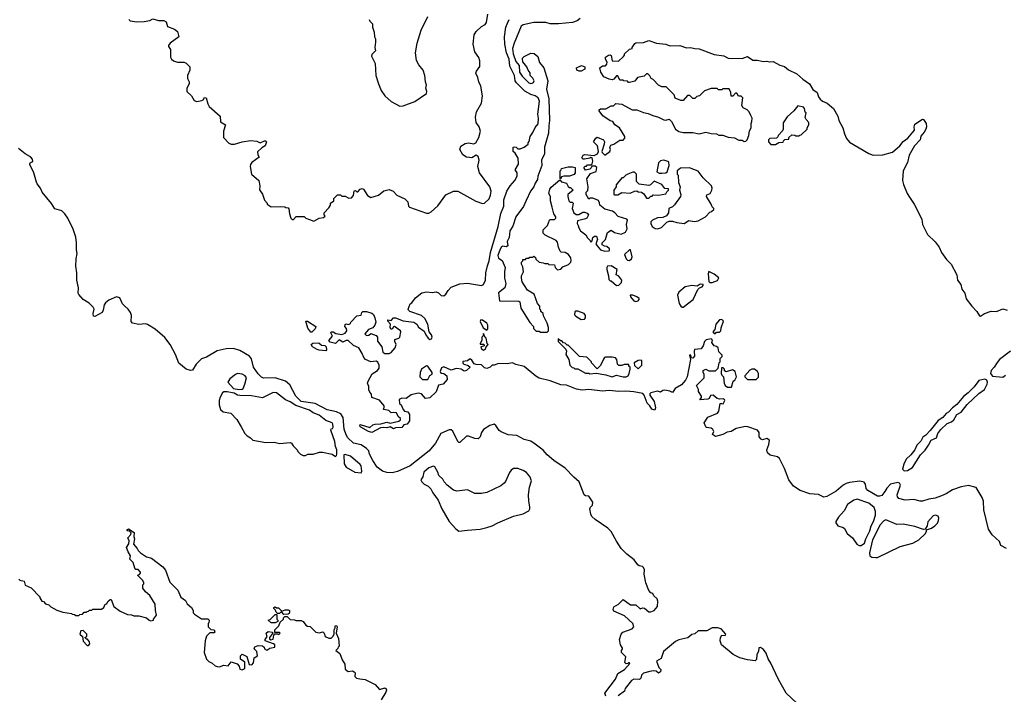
# Model space of a CAD drawing. Extents: x 2086813 to 2278017, y 548126 to 753336.
# Tile 398 of 461: x 2226553 to 2235727, y 675435 to 681724. Entities that reach past the tile are written whole.
import ezdxf

# ---------------------------------------------------------------- set-up
doc = ezdxf.new("R2010")
doc.units = 0

msp = doc.modelspace()

# ---------------------------------------------------------------- linework, layer by layer
at = {"layer": '0CON10XD'}
for points in [[(2227570, 681725), (2227582.5, 681715), (2227645.9, 681704.1), (2227711.7, 681708.3), (2227765, 681716.7), (2227795, 681732.5), (2227846.4, 681716.4), (2227896.1, 681716.1), (2227917.5, 681705), (2227930.7, 681660.7), (2227995, 681636.7), (2228022.5, 681615), (2228037.5, 681565), (2227955, 681506.7), (2227940, 681485), (2227940, 681475), (2227958, 681445), (2227958, 681375), (2227968.8, 681355), (2227985, 681341.2), (2228025, 681327.5), (2228087, 681327), (2228105, 681320), (2228140, 681285), (2228140, 681255), (2228116.7, 681205), (2228116.7, 681175), (2228132.5, 681145), (2228132.5, 681125), (2228112, 681085), (2228112, 681055), (2228153.8, 681015), (2228180.5, 680970.5), (2228205, 680961.2), (2228249.3, 680970.7), (2228263, 680977), (2228275, 680997.5), (2228290, 680995), (2228305, 680940), (2228320, 680915), (2228422.5, 680825), (2228425, 680772.5), (2228470, 680745), (2228453.3, 680685), (2228453.3, 680625), (2228501.7, 680571.7), (2228525, 680563.3), (2228556.1, 680563.9), (2228625, 680586.7), (2228705, 680597.5), (2228763, 680593), (2228795, 680577.5), (2228835, 680594), (2228845, 680593.8), (2228853.8, 680585), (2228842.1, 680547.9), (2228810, 680530), (2228768.3, 680491.7), (2228773.3, 680465), (2228786.1, 680443.9), (2228715, 680393.8), (2228704, 680375), (2228702, 680355), (2228712.5, 680285), (2228780, 680225), (2228790, 680175), (2228788.3, 680138.3), (2228817, 680097), (2228833, 680043), (2228860, 680015), (2228860, 680005), (2228895, 679980), (2228985, 679982.5), (2229025, 679980), (2229033, 679973), (2229055, 679970), (2229061.7, 679961.7), (2229066.7, 679915), (2229080, 679875), (2229093, 679863), (2229105, 679862.5), (2229130.7, 679889.3), (2229205, 679890), (2229220, 679875), (2229255, 679860), (2229295, 679847.5), (2229345, 679872.5), (2229385, 679880), (2229398.3, 679891.7), (2229390, 679905), (2229390, 679925), (2229435, 679970), (2229450, 679995), (2229450, 680015), (2229480, 680035), (2229481.7, 680058.3), (2229515, 680090), (2229541.7, 680091.7), (2229555, 680080), (2229585, 680080), (2229620.7, 680060.7), (2229645, 680063.8), (2229663.9, 680086.1), (2229670.7, 680129.3), (2229681.7, 680131.7), (2229695, 680120), (2229705, 680120), (2229726.7, 680145), (2229745, 680152), (2229756.2, 680145), (2229795, 680086.7), (2229825, 680067.5), (2229895, 680087.5), (2229945, 680127.5), (2229995, 680142.5), (2230032.5, 680125), (2230067.7, 680087.7), (2230143.3, 680055), (2230169.2, 680025), (2230176.7, 679985), (2230185, 679976.7), (2230345, 679920), (2230365, 679921.9), (2230387.2, 679932.8), (2230450.6, 679989.4), (2230525, 680091.2), (2230595, 680126.2), (2230635, 680126.2), (2230802.3, 680032.3), (2230865, 680010), (2230885, 680012.5), (2230927.5, 680055), (2230941.2, 680088.8), (2230945.4, 680124.6), (2230933.1, 680165), (2230836.5, 680295), (2230822.7, 680355), (2230834.4, 680415), (2230825, 680450), (2230805, 680460), (2230765, 680436.8), (2230715, 680441.4), (2230681.8, 680465), (2230654.7, 680515), (2230662.3, 680545), (2230705, 680570), (2230735, 680574.7), (2230785, 680565.5), (2230802.9, 680575), (2230831.8, 680625), (2230845.5, 680685), (2230835.7, 680725), (2230806.9, 680766.9), (2230800.7, 680815), (2230810.4, 680865), (2230856.2, 680945), (2230866.8, 681015), (2230850.9, 681105), (2230830.4, 681145), (2230822.9, 681185), (2230804.3, 681224.3), (2230810, 681245), (2230842.2, 681287.8), (2230842.1, 681342.1), (2230831.3, 681371.3), (2230795, 681423.8), (2230779.8, 681495), (2230786.6, 681583.4), (2230805, 681614.2), (2230855, 681659.2), (2230891.2, 681678.8), (2230901.4, 681698.6), (2230914.7, 681774.7)], [(2230031.7, 678061.7), (2230015, 678060), (2229991.7, 678081.7), (2229945, 678090), (2229940, 678095), (2229950, 678105), (2229950, 678125), (2229905, 678178), (2229833.6, 678203.6), (2229831.7, 678231.7), (2229815, 678252.5), (2229806.7, 678275), (2229806.2, 678305), (2229793.8, 678335), (2229798.8, 678355), (2229838.3, 678421.7), (2229885.8, 678454.2), (2229904, 678475), (2229904.2, 678505), (2229891.2, 678531.2), (2229875, 678540), (2229825, 678536), (2229775, 678557.5), (2229760, 678575), (2229745, 678612.5), (2229712, 678665), (2229665, 678685.7), (2229615, 678732), (2229595, 678732), (2229565, 678716.7), (2229530.7, 678739.3), (2229495, 678706.7), (2229445, 678716.7), (2229433.8, 678735), (2229467, 678773), (2229451.2, 678805), (2229456.4, 678813.6), (2229475, 678813.3), (2229497.7, 678797.7), (2229555, 678789.2), (2229585, 678803.3), (2229600, 678825), (2229597.5, 678845), (2229582.5, 678865), (2229587, 678883), (2229595, 678887.5), (2229616.4, 678883.6), (2229635, 678892.5), (2229640, 678905), (2229695, 678962.5), (2229735, 678970), (2229740, 678995), (2229750, 679005), (2229785, 679003.3), (2229835, 678988.8), (2229850, 678975), (2229863.9, 678943.9), (2229872.5, 678905), (2229863.3, 678875), (2229845, 678852.5), (2229802.5, 678835), (2229770, 678795), (2229785, 678780), (2229805, 678782.5), (2229825, 678797.5), (2229875, 678781.2), (2229886.2, 678765), (2229886.4, 678726.4), (2229928.8, 678675), (2229937.5, 678625), (2229955, 678613.3), (2229995, 678613.3), (2230015, 678622.5), (2230053.3, 678665), (2230060, 678695), (2230047.5, 678725), (2230048.3, 678741.7), (2230085.7, 678754.3), (2230094.2, 678765.8), (2230103.8, 678815), (2230102.5, 678825), (2230045, 678862.5), (2230035, 678860), (2230025, 678840), (2230010.7, 678840.7), (2230004, 678855), (2230007, 678887), (2229983.8, 678915), (2229985, 678926.7), (2230015, 678920), (2230036.4, 678943.6), (2230054, 678946), (2230127.8, 678917.8), (2230226.7, 678905), (2230253.3, 678885), (2230268.3, 678858.3), (2230321.7, 678821.7), (2230336, 678785), (2230358, 678755), (2230375, 678744), (2230391.2, 678748.8), (2230396, 678765), (2230391.2, 678785), (2230370, 678815), (2230355.8, 678885.8), (2230327.3, 678937.3), (2230296.7, 678965), (2230190, 679005), (2230176.7, 679015), (2230173, 679027), (2230192.5, 679075), (2230207.5, 679085), (2230240.3, 679129.7), (2230301.2, 679178.8), (2230345, 679186), (2230395, 679180.8), (2230435, 679187.8), (2230457.1, 679177.1), (2230481.7, 679151.7), (2230505, 679151.2), (2230525, 679166), (2230545, 679200.8), (2230575, 679232), (2230655, 679262.2), (2230725, 679268.5), (2230855, 679245.8), (2230876.2, 679255), (2230893.1, 679295), (2230897.5, 679365), (2230910.9, 679429.1), (2230927.9, 679475), (2230940, 679555), (2231012.4, 679795), (2231035, 679917.5), (2231064, 679985), (2231064.2, 680044.2), (2231093.3, 680125), (2231122.5, 680175), (2231166.1, 680223.9), (2231187.5, 680265), (2231187, 680297), (2231170, 680325), (2231201.7, 680378.3), (2231197, 680433), (2231169.3, 680479.3), (2231150, 680495), (2231150, 680535), (2231165, 680540), (2231180, 680535), (2231195, 680520), (2231215, 680520), (2231253.6, 680536.4), (2231290, 680565), (2231290, 680575), (2231301.7, 680588.3), (2231310, 680635), (2231335, 680672.5), (2231355, 680720), (2231385, 680752.5), (2231386.9, 680805), (2231380, 680845), (2231396.5, 680965), (2231385, 680995.6), (2231355.3, 681015.3), (2231315, 681026.7), (2231259.4, 681059.4), (2231181.1, 681135), (2231169.5, 681155), (2231163.1, 681205), (2231121.3, 681291.3), (2231113, 681355), (2231089.2, 681415), (2231073.4, 681496.6), (2231071.6, 681565), (2231084.3, 681655), (2231098.6, 681691.4), (2231113.6, 681725)], [(2229810, 681725), (2229815, 681710), (2229840, 681685), (2229840, 681655), (2229857, 681607), (2229860, 681565), (2229867.5, 681545), (2229870, 681515), (2229862.5, 681465), (2229867.5, 681435), (2229835, 681400), (2229830, 681385), (2229866.1, 681316.1), (2229871.2, 681205), (2229895.7, 681125.7), (2229920, 681065), (2229955, 681013.8), (2230015, 680961.2), (2230095, 680918.8), (2230125, 680922.5), (2230235, 680962.5), (2230342.5, 681035), (2230347.5, 681055), (2230337.5, 681085), (2230342.5, 681115), (2230333.3, 681145), (2230328.8, 681205), (2230313.3, 681255), (2230272.1, 681302.1), (2230250, 681345), (2230241.9, 681415), (2230257.5, 681505), (2230292.7, 681625), (2230355, 681753.8)], [(2231775, 681735.4), (2231746.5, 681715), (2231705, 681696.6), (2231574.8, 681684.8), (2231495, 681684.4), (2231455, 681699.3), (2231345, 681698.8), (2231245, 681677.7), (2231225, 681664.2), (2231159.1, 681505), (2231146.2, 681455), (2231151.1, 681405), (2231177.1, 681335), (2231205.7, 681295.7), (2231210.6, 681235), (2231235, 681198.8), (2231298, 681135), (2231315, 681128.1), (2231329.1, 681130.9), (2231340.5, 681139.5), (2231346.7, 681155), (2231335, 681180), (2231310, 681205), (2231308.3, 681228.3), (2231290, 681255), (2231280, 681285), (2231242.3, 681332.3), (2231237.5, 681355), (2231239.2, 681365), (2231255, 681381.9), (2231315, 681410.6), (2231347.7, 681407.7), (2231381.7, 681381.7), (2231396.2, 681325), (2231436, 681275), (2231475.8, 681155), (2231460.8, 681075), (2231483.8, 680985), (2231490.8, 680785), (2231482.1, 680735), (2231481.5, 680665), (2231443.8, 680535), (2231442.5, 680475), (2231415.6, 680415.6), (2231416.9, 680365), (2231380.8, 680265), (2231377.1, 680235), (2231355, 680200), (2231343.5, 680165), (2231312.7, 680125), (2231272.9, 680037.1), (2231248.3, 679981.7), (2231175.6, 679885), (2231149.1, 679800.9), (2231121.2, 679755), (2231114, 679695), (2231094.4, 679655), (2231102, 679615), (2231085, 679605.7), (2231055, 679613.1), (2231042.6, 679607.4), (2231028.8, 679585), (2231009.7, 679525), (2231015, 679502), (2231048.3, 679478.3), (2231076.7, 679415), (2231070, 679375), (2231071.2, 679315), (2231084, 679265), (2231073.3, 679225), (2231015, 679176.7), (2231023.8, 679103.8), (2231205, 679100), (2231212.5, 679092.5), (2231222.5, 679035), (2231305, 678900), (2231340, 678865), (2231340, 678845), (2231351.7, 678831.7), (2231365, 678820), (2231395, 678820), (2231405, 678810), (2231468.3, 678811.7), (2231480, 678825), (2231480, 678855), (2231467.5, 678895), (2231433, 678963), (2231430, 678985), (2231410, 679005), (2231410, 679015), (2231400, 679025), (2231400, 679055), (2231378.3, 679078.3), (2231346.2, 679166.2), (2231283.6, 679203.6), (2231256.7, 679245)], [(2231256.7, 679245), (2231235, 679280), (2231227.5, 679315), (2231227.5, 679335), (2231246.7, 679375), (2231241.7, 679421.7), (2231230, 679445), (2231230, 679465), (2231240, 679475), (2231241.7, 679488.3), (2231265, 679490), (2231275, 679500), (2231295, 679500), (2231305, 679510), (2231335, 679510), (2231345, 679520), (2231358.3, 679508.3), (2231361.7, 679491.7), (2231393, 679463), (2231431.7, 679458.3), (2231445, 679450), (2231475, 679450), (2231485, 679442.5), (2231535, 679440), (2231543, 679413), (2231565, 679392.5), (2231595, 679400), (2231615, 679420), (2231668.3, 679441.7), (2231687, 679463), (2231691.7, 679478.3), (2231687.5, 679505), (2231667.5, 679535), (2231635, 679553.3), (2231598.3, 679558.3), (2231590, 679565), (2231573.3, 679605), (2231565, 679650), (2231552.5, 679665), (2231450, 679715), (2231430, 679735), (2231430, 679765), (2231470, 679805), (2231490, 679855), (2231495, 679860), (2231535, 679860), (2231548.8, 679875), (2231550, 679885), (2231531.2, 679915), (2231513.3, 679975), (2231500, 680035), (2231500, 680075), (2231483.3, 680105), (2231493.3, 680145), (2231505, 680162.5), (2231585, 680230), (2231603, 680213), (2231649.3, 680199.3), (2231665, 680170), (2231675, 680160), (2231685, 680160), (2231710, 680135), (2231660, 680095), (2231660, 680075), (2231670, 680035), (2231683, 680023), (2231701.7, 680021.7), (2231710, 680015), (2231700, 679965), (2231717.5, 679925), (2231738.3, 679908.3), (2231763, 679907), (2231800.5, 679929.5), (2231815, 679931.2), (2231840.7, 679920.7), (2231852.5, 679905), (2231836.7, 679875), (2231825, 679866.7), (2231751.7, 679848.3), (2231747.5, 679825), (2231756.1, 679806.1), (2231762.3, 679782.3), (2231780, 679755), (2231829.3, 679719.3), (2231845, 679690), (2231870, 679665), (2231875, 679650), (2231887, 679663), (2231895, 679692.5), (2231910, 679705), (2231927.5, 679705), (2231937.5, 679675), (2231922.5, 679635), (2231932.5, 679615), (2231965, 679580), (2232005, 679567.5), (2232045, 679570), (2232050, 679575), (2232048.3, 679588.3), (2232025, 679610), (2232003, 679613), (2231980, 679625), (2231980, 679645), (2232010, 679675), (2232030.7, 679739.3), (2232065, 679762.5), (2232095, 679740), (2232156.1, 679723.9), (2232197.7, 679742.3), (2232212.5, 679775), (2232207.5, 679815), (2232217.5, 679855), (2232210, 679865), (2232129.3, 679889.3), (2232100, 679925), (2232077.7, 679937.7), (2232005, 679957.5), (2231960, 679995), (2231957, 680017), (2231945, 680040), (2231895, 680060), (2231865, 680060), (2231855, 680050), (2231830, 680095), (2231830, 680115), (2231847, 680133), (2231850, 680165), (2231838.3, 680241.7), (2231870.7, 680289.3), (2231925, 680310), (2231930, 680345), (2231915, 680360), (2231885, 680360), (2231878.3, 680341.7), (2231865, 680330), (2231825, 680320), (2231810, 680345), (2231821.7, 680358.3), (2231835, 680360), (2231845, 680370), (2231875, 680370), (2231888.3, 680381.7), (2231892.5, 680405), (2231887.5, 680437.5), (2231875, 680440), (2231867, 680433), (2231815, 680422.5), (2231803, 680423), (2231792.5, 680435), (2231805, 680460), (2231815, 680466.7), (2231905, 680457.5), (2231936.4, 680473.6), (2231947.5, 680495), (2231936.7, 680546.7), (2231900, 680585), (2231921.7, 680618.3), (2231935, 680630), (2231993, 680603), (2232002.5, 680585), (2232000, 680565), (2231977.5, 680495), (2231980, 680485), (2232005, 680460), (2232052.5, 680495), (2232057.5, 680515), (2232052.5, 680535), (2232060, 680555), (2232090, 680565), (2232145, 680602.5), (2232175, 680602.5), (2232191.7, 680618.3), (2232192.5, 680635), (2232143.3, 680715), (2232100, 680745), (2232080, 680775), (2232055, 680782.5), (2231987, 680827), (2231953, 680873), (2231952.5, 680885), (2231965, 680892.5), (2232015, 680892.5), (2232065, 680920), (2232085, 680920), (2232108.3, 680941.7), (2232165, 680937.5), (2232260, 680885), (2232305, 680882.5), (2232365, 680858.8), (2232410.5, 680850.5), (2232451.2, 680831.2), (2232505.9, 680815.9), (2232555, 680790), (2232575, 680787.5), (2232605, 680797.5), (2232627.5, 680775), (2232663.9, 680703.9), (2232695, 680681.2), (2232735, 680671.2), (2232825, 680674), (2232885, 680660), (2232945, 680676.7), (2232997, 680663), (2233045, 680660), (2233068.3, 680648.3), (2233105, 680647.5), (2233155, 680627.5), (2233213, 680623), (2233255, 680602.5), (2233285, 680600), (2233305, 680590), (2233318.3, 680591.7), (2233330, 680605), (2233346.4, 680643.6), (2233353, 680687), (2233367.5, 680715), (2233367.5, 680755), (2233376.4, 680773.6), (2233377.5, 680805), (2233365, 680830), (2233350, 680865), (2233330, 680885), (2233293.6, 680903.6), (2233282.5, 680925), (2233290, 680995), (2233275, 681010), (2233251.7, 681011.7), (2233235, 681040), (2233221.7, 681038.3), (2233198.3, 681011.7), (2233181.7, 681011.7), (2233180, 681045), (2233165, 681080), (2233105, 681080), (2233095, 681070), (2233065, 681070), (2233051.7, 681081.7), (2232995, 681082.5), (2232935, 681060), (2232886.4, 681013.6), (2232861.7, 681008.3), (2232845, 680990), (2232825, 680990), (2232797, 681017), (2232775, 681017.5), (2232735, 680970), (2232715, 680970), (2232661.7, 680991.7), (2232650, 681025), (2232578.3, 681098.3), (2232535, 681097.5), (2232505, 681112.5), (2232455, 681167.5), (2232437, 681177), (2232425, 681200), (2232405, 681220), (2232395, 681220), (2232371.7, 681198.3), (2232310, 681185), (2232285, 681152.5), (2232235, 681140), (2232225, 681140), (2232215, 681150), (2232183, 681153), (2232175, 681160), (2232145, 681160), (2232125, 681200), (2232115, 681200), (2232089.3, 681170.7), (2232075, 681163.3), (2232045, 681170), (2231995, 681192.5), (2231967.5, 681235), (2231960, 681275), (2231985, 681292.5), (2232010, 681295), (2232025, 681310), (2232027, 681327), (2232010, 681355), (2232010, 681365), (2232012.5, 681375), (2232040, 681395), (2232055, 681397.5), (2232065, 681390), (2232075, 681340), (2232131.7, 681338.3), (2232178.3, 681381.7), (2232190, 681395), (2232190, 681405), (2232235, 681450), (2232260, 681455), (2232260, 681465), (2232285, 681503.3), (2232295, 681508.8), (2232365, 681511.2), (2232415, 681530), (2232485.6, 681505.6), (2232575, 681495.7), (2232595, 681486), (2232615, 681479.2), (2232705, 681482.5), (2232765, 681462), (2232805, 681465.8), (2232844.2, 681454.2), (2232885, 681452.5), (2233025, 681400), (2233115, 681386.2), (2233155, 681366.7), (2233285, 681363.8), (2233335, 681380), (2233385, 681346.7), (2233426.1, 681346.1), (2233485, 681333.8), (2233515, 681337.5), (2233535, 681330), (2233575, 681334), (2233635, 681301.2), (2233679.1, 681289.1), (2233716.8, 681256.8), (2233795, 681220.8), (2233849.8, 681169.8), (2233911.2, 681125), (2233944.4, 681074.4), (2233985, 681046.7), (2233996.1, 681006.1), (2234012.3, 680982.3), (2234032.5, 680965), (2234076.7, 680945), (2234135, 680896.2), (2234175.8, 680825), (2234185.7, 680785.7), (2234222, 680715), (2234239.7, 680659.7), (2234257.9, 680617.9), (2234285, 680583.3), (2234465, 680475.8), (2234505, 680462.5), (2234594.5, 680465.5), (2234685, 680490), (2234752.8, 680547.2), (2234785, 680587.5), (2234829.3, 680620.7), (2234890, 680695), (2234886.2, 680725), (2234895, 680751.2), (2234965, 680797.5), (2234975, 680792.5), (2234998, 680755), (2235002, 680725), (2234995, 680702.5), (2234981.2, 680675), (2234950.5, 680639.5), (2234944.2, 680605), (2234891.5, 680548.5), (2234839.4, 680460.6), (2234825, 680393.3), (2234784.4, 680315), (2234780, 680225), (2234787.7, 680187.7), (2234821.2, 680105), (2234845, 680068.8), (2234887.8, 680005), (2234958.9, 679865), (2234964.4, 679815), (2235011.3, 679721.3), (2235084.5, 679654.5), (2235118.9, 679605), (2235141.1, 679555), (2235189.5, 679489.5), (2235231.9, 679445), (2235286.5, 679345), (2235290.5, 679295), (2235323.3, 679255), (2235332.9, 679212.9), (2235361.1, 679175), (2235373.2, 679123.2), (2235424.7, 679054.7), (2235471.9, 679005), (2235495, 678962), (2235505, 678960.8), (2235543.3, 678985), (2235605, 679007.5), (2235655, 679003.3), (2235715, 679030), (2235755, 679016.7)], [(2231785, 681243.3), (2231765, 681243.8), (2231745, 681253.3), (2231740, 681275), (2231786.4, 681296.4), (2231820, 681285), (2231818.3, 681261.7), (2231785, 681243.3)], [(2233595, 680560), (2233625, 680580), (2233668.3, 680581.7), (2233670, 680595), (2233681.7, 680608.3), (2233718.3, 680611.7), (2233720, 680625), (2233748.3, 680651.7), (2233777, 680647), (2233785, 680640), (2233815, 680640), (2233821.7, 680648.3), (2233835, 680650), (2233890, 680705), (2233890, 680715), (2233907.5, 680745), (2233907.5, 680765), (2233880, 680795), (2233873, 680813), (2233880, 680855), (2233873, 680863), (2233867, 680897), (2233855, 680910), (2233805, 680920), (2233766.7, 680873.3), (2233705, 680820), (2233668.3, 680761.7), (2233667.5, 680705), (2233661.7, 680688.3), (2233620, 680645), (2233618.3, 680631.7), (2233605, 680620), (2233543, 680617), (2233530, 680605), (2233530, 680585), (2233551.7, 680561.7), (2233595, 680560)], [(2232015, 675417.5), (2232006.7, 675445), (2232103.6, 675576.4), (2232125, 675630), (2232187.5, 675665), (2232237, 675723), (2232235, 675730), (2232225, 675730), (2232218.3, 675721.7), (2232205, 675720), (2232193, 675733), (2232200, 675785), (2232160, 675825), (2232160, 675845), (2232170, 675855), (2232170, 675865), (2232152.5, 675895), (2232143.3, 675945), (2232156.7, 675995), (2232173.3, 676015), (2232260, 676045), (2232276.7, 676065), (2232267.5, 676095), (2232187.3, 676167.3), (2232090.7, 676210.7), (2232082.5, 676225), (2232089.3, 676250.7), (2232133, 676277), (2232175, 676317.5), (2232245, 676270), (2232295, 676270), (2232335, 676232.5), (2232355, 676240), (2232375, 676237.5), (2232415, 676202.5), (2232435, 676202.5), (2232465, 676217.5), (2232496.7, 676255), (2232498.8, 676305), (2232493.3, 676325), (2232461.7, 676351.7), (2232452.5, 676375), (2232435, 676382.5), (2232415, 676402.5), (2232386.7, 676475), (2232373.3, 676555), (2232376.2, 676595), (2232365, 676617.5), (2232355, 676627.5), (2232325, 676632.5), (2232312.3, 676642.3), (2232277.7, 676687.7), (2232211.7, 676741.7), (2232158.8, 676795), (2232113, 676863), (2232064.1, 676954.1), (2232033.3, 676985), (2231915, 677063.8), (2231884.2, 677094.2), (2231874, 677115), (2231866.2, 677165), (2231871.2, 677178.8), (2231891.2, 677198.8), (2231892.5, 677225), (2231855, 677283.8), (2231825, 677286), (2231812, 677295), (2231767.3, 677417.3), (2231715, 677458.8), (2231635, 677543.3), (2231531.2, 677615), (2231469.1, 677669.1), (2231431.3, 677711.3), (2231355, 677768), (2231315, 677796), (2231255, 677809.2), (2231185, 677846.9), (2231104.3, 677854.3), (2231040.5, 677880.5), (2231020, 677895), (2230990.3, 677940.3), (2230975, 677952.5), (2230935, 677942.5), (2230875.6, 677905), (2230855.6, 677875), (2230843.1, 677836.9), (2230825, 677818), (2230795, 677820), (2230735, 677841.9), (2230715, 677842), (2230655, 677782), (2230645, 677782), (2230635, 677793.3), (2230588.7, 677888.7), (2230575, 677900), (2230555, 677901.5), (2230478.5, 677865), (2230426.2, 677775), (2230367.6, 677705), (2230192.5, 677565), (2230075, 677511.1), (2230025, 677498.3), (2229975, 677501.7), (2229933.1, 677515), (2229883.2, 677553.2), (2229843.3, 677615), (2229813.5, 677675), (2229805.2, 677705), (2229785, 677727.2), (2229735, 677760), (2229665, 677776.6), (2229611.3, 677825), (2229593.8, 677855), (2229576.9, 677906.9), (2229567.4, 678015), (2229545, 678048.8), (2229505, 678068.3), (2229417, 678087), (2229305.6, 678145.6), (2229175.3, 678165), (2229127, 678215), (2229070.1, 678320.1), (2229031.2, 678355), (2228935, 678385.1), (2228825, 678382.4), (2228805, 678391.9), (2228775, 678421.6), (2228730.6, 678485), (2228711.8, 678561.8), (2228695, 678586.5), (2228605, 678639.5), (2228545, 678659.5), (2228477, 678657), (2228393.4, 678636.6), (2228295, 678577.5), (2228247.7, 678562.3), (2228196.5, 678513.5), (2228165, 678457.5), (2228145, 678453.5), (2228103.8, 678465), (2228035, 678521.2), (2228004.5, 678604.5), (2227956.7, 678696.7), (2227905, 678762.5), (2227815, 678840), (2227745, 678881.9), (2227725, 678888.6), (2227665, 678882), (2227603.6, 678893.6), (2227590.7, 678910.7), (2227594, 678965), (2227586, 678995), (2227565, 679026), (2227533.3, 679055), (2227512, 679075), (2227485, 679131.2), (2227455, 679141.2), (2227385, 679108), (2227353.3, 679085), (2227340, 679065), (2227332.5, 679015), (2227322.5, 678995), (2227255, 678957.5), (2227241.2, 678961.2), (2227236.7, 678985), (2227246.2, 679025), (2227238.8, 679045), (2227201.7, 679081.7), (2227145.8, 679115.8), (2227105, 679160.8), (2227099.1, 679175), (2227100.6, 679225), (2227084.5, 679295), (2227085.7, 679365), (2227076.5, 679425), (2227079.4, 679495), (2227090, 679545), (2227082.3, 679577.7), (2227083.3, 679645), (2227076.4, 679696.4), (2227052.6, 679772.6), (2227002.4, 679872.4), (2226975, 679913.8), (2226945, 679941.2), (2226881.4, 679961.4), (2226851.3, 680011.3), (2226762.9, 680115), (2226747.5, 680155), (2226715, 680194), (2226709.3, 680209.3), (2226684.4, 680295), (2226647.5, 680375), (2226650.6, 680389.4), (2226676.9, 680403.1), (2226672.7, 680425), (2226655, 680446.4), (2226602.9, 680475), (2226542.2, 680522.2)], [(2231595, 680240), (2231590, 680245), (2231590, 680315), (2231600, 680325), (2231601.7, 680338.3), (2231665, 680352.5), (2231705, 680352.5), (2231730, 680345), (2231727.5, 680295), (2231719.3, 680280.7), (2231675, 680266.2), (2231623.3, 680266.7), (2231601.7, 680258.3), (2231595, 680240)], [(2232495, 679773.8), (2232533.6, 679786.4), (2232583.6, 679836.4), (2232605, 679847.5), (2232635, 679846.7), (2232675, 679833.3), (2232745, 679823.8), (2232787, 679853), (2232836.4, 679843.6), (2232875, 679850), (2232943, 679887), (2232985, 679930), (2233000, 679935), (2233020, 679955), (2233020, 679965), (2233005, 679980), (2232996.7, 680005), (2232953.3, 680075), (2232957, 680093), (2232987.5, 680105), (2233002.5, 680135), (2233006.7, 680155), (2233000, 680175), (2232920.3, 680250.3), (2232875, 680311.2), (2232795, 680343.3), (2232710.7, 680339.3), (2232680, 680315), (2232680, 680285), (2232690, 680275), (2232692.5, 680205), (2232707.5, 680165), (2232700, 680135), (2232712.5, 680095), (2232710, 680075), (2232655, 679997.5), (2232635, 679980), (2232602.5, 679965), (2232597, 679923), (2232580, 679895), (2232545, 679880), (2232495, 679877.5), (2232450, 679855), (2232435, 679840), (2232432.5, 679825), (2232445, 679797.5), (2232475, 679776.7), (2232495, 679773.8)], [(2232535, 680292.5), (2232575, 680297.5), (2232587.5, 680305), (2232603.6, 680366.4), (2232602.5, 680395), (2232593.6, 680403.6), (2232555, 680413.3), (2232525, 680407.5), (2232505, 680390), (2232490, 680305), (2232513, 680293), (2232535, 680292.5)], [(2232415, 680060), (2232435, 680080), (2232445, 680080), (2232455, 680090), (2232505, 680087.5), (2232575, 680100), (2232581.7, 680118.3), (2232600, 680135), (2232598.3, 680148.3), (2232565, 680150), (2232535, 680187.5), (2232465, 680220), (2232430, 680185), (2232415, 680180), (2232325, 680190), (2232300, 680215), (2232300, 680285), (2232281.7, 680301.7), (2232265, 680302.5), (2232220, 680285), (2232200, 680275), (2232175, 680250), (2232165, 680250), (2232110, 680185), (2232110, 680165), (2232090, 680135), (2232090, 680095), (2232095, 680090), (2232125, 680090), (2232165, 680112.5), (2232241.7, 680108.3), (2232283, 680127), (2232305, 680130), (2232315, 680120), (2232347, 680117), (2232369.3, 680099.3), (2232395, 680060), (2232415, 680060)], [(2232235, 679480), (2232252.5, 679495), (2232260, 679515), (2232245, 679580), (2232235, 679580), (2232190, 679535), (2232203.6, 679493.6), (2232215, 679482.5), (2232235, 679480)], [(2232115, 679247.5), (2232135, 679250), (2232160, 679275), (2232162.5, 679295), (2232135, 679332.5), (2232110, 679345), (2232120, 679395), (2232065, 679428.8), (2232030, 679425), (2232022.5, 679415), (2232022.5, 679395), (2232040, 679335), (2232041.7, 679301.7), (2232055, 679290), (2232065, 679290), (2232115, 679247.5)], [(2232984.3, 679274.3), (2233005, 679274.6), (2233055, 679293.1), (2233068, 679318), (2233025, 679351.2), (2232975, 679377.5), (2232966.7, 679355), (2232973.3, 679285), (2232984.3, 679274.3)], [(2232725, 679043.3), (2232735, 679044), (2232828.4, 679115), (2232872.5, 679207.5), (2232887, 679223), (2232912.5, 679235), (2232922.5, 679245), (2232920, 679255), (2232895, 679257.5), (2232865, 679240), (2232816.4, 679246.4), (2232755, 679233.8), (2232693.3, 679185), (2232682.9, 679155), (2232697.6, 679077.6), (2232712.2, 679052.2), (2232725, 679043.3)], [(2232295, 679098), (2232315, 679102), (2232326.7, 679115), (2232323.8, 679125), (2232305, 679141.2), (2232265, 679156.7), (2232240, 679155), (2232245, 679140), (2232275, 679103.3), (2232295, 679098)], [(2231785, 678930), (2231815, 678933.8), (2231823.9, 678946.1), (2231826.2, 678965), (2231812.5, 678985), (2231755, 679007.5), (2231735, 679007.5), (2231725, 679000), (2231723, 678973), (2231735, 678960), (2231785, 678930)], [(2229275, 678810), (2229265, 678810), (2229239.3, 678849.3), (2229220, 678915), (2229235, 678912.5), (2229313.8, 678865), (2229305, 678841.2), (2229275, 678810)], [(2230905, 678830), (2230916.2, 678843.8), (2230914, 678875), (2230905, 678893.8), (2230865, 678923.3), (2230850, 678925), (2230845, 678910), (2230873, 678853), (2230905, 678830)], [(2233035, 678800), (2233045, 678810), (2233075, 678810), (2233087, 678823), (2233088.3, 678851.7), (2233110, 678915), (2233095, 678930), (2233075, 678927.5), (2233040, 678885), (2233030, 678835), (2233012.5, 678815), (2233025, 678800), (2233035, 678800)], [(2230875, 678643.3), (2230892.5, 678655), (2230900, 678675), (2230917.5, 678695), (2230910, 678705), (2230900, 678755), (2230891.7, 678761.7), (2230875, 678800), (2230870, 678775), (2230860, 678765), (2230860, 678735), (2230842.5, 678705), (2230845, 678700), (2230878.3, 678698.3), (2230880, 678685), (2230875, 678680), (2230850, 678675), (2230857.5, 678655), (2230875, 678643.3)], [(2229405, 678637.5), (2229345, 678642.5), (2229325, 678650), (2229282.5, 678675), (2229270, 678695), (2229285, 678710), (2229341.7, 678711.7), (2229365, 678690), (2229395, 678686.7), (2229407.5, 678675), (2229413, 678647), (2229405, 678637.5)], [(2235746.7, 676795), (2235695, 676822.5), (2235681.2, 676861.2), (2235615, 676922.5), (2235580, 676975), (2235536.4, 677153.6), (2235533.3, 677235), (2235520.7, 677270.7), (2235464.1, 677364.1), (2235395, 677380.8), (2235325, 677370.8), (2235245, 677340), (2235186.3, 677303.7), (2235141.2, 677285), (2235082.5, 677265), (2235024.4, 677254.4), (2234965, 677235.4), (2234944.6, 677234.6), (2234885, 677250), (2234805, 677243.8), (2234745, 677261.2), (2234732, 677275), (2234728.9, 677295), (2234761.7, 677385), (2234752.3, 677402.3), (2234735, 677409.5), (2234666.6, 677393.4), (2234631.9, 677358.1), (2234614.4, 677325), (2234585, 677289.5), (2234565, 677281.2), (2234545, 677282.9), (2234455, 677336.2), (2234441.2, 677355), (2234432.9, 677395), (2234421.3, 677411.3), (2234380.7, 677420.7), (2234285, 677409.9), (2234255, 677400.8), (2234225.3, 677385), (2234162, 677328), (2234075, 677277.8), (2234045, 677273.3), (2233995, 677298.5), (2233915.4, 677304.6), (2233825, 677335.3), (2233763.6, 677375), (2233720, 677435), (2233679.9, 677539.9), (2233632.4, 677632.4), (2233615, 677647.5), (2233545, 677663.3), (2233521.2, 677685), (2233513.3, 677715), (2233532.5, 677765), (2233540, 677805), (2233515, 677820), (2233475, 677807.5), (2233462.3, 677812.3), (2233443.8, 677835), (2233443.3, 677875), (2233428.8, 677898.8), (2233339.1, 677929.1), (2233315, 677931.1), (2233227.7, 677912.3), (2233183.9, 677886.1), (2233145, 677878.8), (2233105, 677856.7), (2233035, 677837.5), (2233008.3, 677858.3), (2233020, 677885), (2233013, 677903), (2232995, 677916.7), (2232953, 677923), (2232945, 677930), (2232930, 677965), (2232965, 678020), (2233055, 678057.5), (2233066.7, 678075), (2233080, 678145), (2233095, 678147.5), (2233108.3, 678141.7), (2233122.5, 678175), (2233120, 678185), (2233109.3, 678189.3), (2233075, 678187.5), (2233053, 678193), (2233015, 678222.5), (2232990, 678220), (2232976.4, 678193.6), (2232965, 678187.5), (2232891.7, 678181.7), (2232907, 678203), (2232907.5, 678215), (2232878.3, 678258.3), (2232877, 678277), (2232860, 678315), (2232930, 678385), (2232930, 678415), (2232921.7, 678438.3), (2232920, 678455), (2232945, 678467.5), (2232975, 678450), (2233035, 678450), (2233060, 678475), (2233070, 678525), (2233080, 678535), (2233080, 678565), (2233100, 678585), (2233098.3, 678598.3), (2233068.3, 678628.3), (2233060, 678665), (2233047, 678677), (2233022.5, 678685), (2233007.5, 678705), (2233002.5, 678715), (2233007.5, 678737.5), (2232995, 678747.5), (2232950.7, 678739.3), (2232932.5, 678725), (2232920, 678685), (2232902.5, 678655), (2232841.7, 678648.3), (2232837.5, 678635), (2232841.7, 678588.3), (2232825, 678570), (2232812.5, 678572.5), (2232805, 678600), (2232795, 678597.5), (2232803.3, 678555), (2232771.1, 678395), (2232756.6, 678363.4), (2232719.7, 678320.3), (2232660.8, 678285), (2232635, 678247.5), (2232611.3, 678261.3), (2232565, 678271.2), (2232545, 678266.5), (2232525, 678252), (2232495, 678260.5), (2232435, 678245.4), (2232424.3, 678235), (2232424.5, 678224.5), (2232465.7, 678165.7), (2232478.8, 678105), (2232470, 678085), (2232444.1, 678094.1), (2232424, 678125), (2232398.3, 678148.3), (2232372, 678225), (2232358.6, 678238.6), (2232275, 678256.2), (2232199.5, 678260.5), (2232135, 678258), (2232045, 678268.8), (2231985, 678261.6), (2231855, 678275.2), (2231795, 678271.7), (2231739.8, 678279.8), (2231646.7, 678316.7), (2231595, 678321.3), (2231495, 678358), (2231395, 678381.7), (2231361.2, 678401.2), (2231255, 678489.7), (2231175, 678510), (2231145, 678524.2), (2231093.9, 678516.1), (2231015, 678520), (2230975, 678503.3), (2230955, 678502.5), (2230937.5, 678485), (2230905, 678474), (2230885, 678480), (2230856.2, 678506.2), (2230805, 678508.8), (2230786.7, 678516.7), (2230765, 678550), (2230755, 678560), (2230745, 678560), (2230727, 678543), (2230683, 678537), (2230683, 678523), (2230691.7, 678511.7), (2230731.7, 678501.7), (2230750, 678485), (2230717.5, 678455), (2230695, 678446.7), (2230667, 678467), (2230625, 678473.3), (2230610.5, 678469.5), (2230575, 678456.7), (2230505, 678487.5), (2230485, 678478.8), (2230471.2, 678445), (2230473.3, 678435), (2230485, 678427.5), (2230506.1, 678426.1), (2230532.5, 678405), (2230535, 678370), (2230497.5, 678325), (2230454.1, 678315.9), (2230433.3, 678255), (2230375, 678197.5), (2230335, 678193.3), (2230296.1, 678236.1), (2230265, 678241.2), (2230202.3, 678227.7), (2230155, 678193.8), (2230115, 678196.7), (2230090, 678185), (2230092.5, 678145), (2230107.5, 678135), (2230125, 678090), (2230140, 678075), (2230168.3, 678068.3), (2230186.7, 678045), (2230186.2, 677985), (2230165, 677953.8), (2230131.7, 677948.3), (2230115, 677922.5), (2230055, 677920), (2230035, 677910), (2230005, 677927.5), (2229975, 677918), (2229945, 677924), (2229915, 677920), (2229835, 677876.7), (2229802.5, 677885), (2229733.3, 677925), (2229723.3, 677935), (2229725, 677950), (2229815, 677923.3), (2229843.9, 677946.1), (2229865, 677953.3), (2229917, 677957), (2229975, 677973.3), (2230005, 677962.5), (2230087, 677983), (2230100, 677995), (2230100, 678005), (2230080, 678025), (2230065, 678060), (2230031.7, 678061.7)], [(2232075, 678393.8), (2232115, 678410), (2232175, 678396), (2232203.8, 678396.2), (2232222.5, 678405), (2232232.5, 678425), (2232240, 678465), (2232240, 678485), (2232230, 678495), (2232228.3, 678508.3), (2232185, 678510), (2232165, 678500), (2232135, 678500), (2232123, 678513), (2232117.5, 678555), (2232105, 678572.5), (2232075, 678578.8), (2232011.7, 678578.3), (2232002.5, 678575), (2231991.7, 678558.3), (2231965, 678500), (2231935, 678470), (2231880, 678525), (2231880, 678535), (2231838.3, 678578.3), (2231770, 678585), (2231665, 678690), (2231655, 678690), (2231635, 678710), (2231621.7, 678711.7), (2231605, 678730), (2231591.7, 678731.7), (2231571.7, 678748.3), (2231570, 678725), (2231641.7, 678651.7), (2231647.5, 678635), (2231642.5, 678602.5), (2231670, 678555), (2231680, 678505), (2231701.7, 678481.7), (2231715, 678480), (2231725, 678470), (2231755, 678470), (2231825, 678430), (2231855, 678430), (2231865, 678422.5), (2231925, 678427.5), (2232015, 678413.3), (2232075, 678393.8)], [(2235785, 678633.1), (2235684.1, 678555.9), (2235660.6, 678529.4), (2235634.4, 678485), (2235605.3, 678454.7), (2235599.2, 678425), (2235618.8, 678401.2), (2235715, 678392.5), (2235739.5, 678410.5)], [(2232315, 678470), (2232350, 678505), (2232350, 678545), (2232345, 678550), (2232315, 678547.5), (2232280, 678525), (2232281.7, 678501.7), (2232315, 678470)], [(2228595, 678275.8), (2228625, 678280), (2228635, 678287.5), (2228651.2, 678325), (2228668, 678385), (2228653.3, 678405), (2228625, 678420.8), (2228584.3, 678425.7), (2228563.1, 678416.9), (2228511.2, 678375), (2228493.8, 678345), (2228545, 678285.8), (2228595, 678275.8)], [(2230355, 678370), (2230375, 678407.5), (2230395, 678420), (2230397.5, 678435), (2230355, 678493.3), (2230345, 678498), (2230296, 678465), (2230284, 678435), (2230282.5, 678395), (2230305, 678370), (2230355, 678370)], [(2233148.3, 678298.3), (2233185, 678300), (2233200, 678355), (2233216.4, 678363.6), (2233233.3, 678395), (2233221.2, 678445), (2233195, 678461.2), (2233135, 678440), (2233121.7, 678451.7), (2233120, 678465), (2233108.3, 678478.3), (2233091.7, 678478.3), (2233090, 678425), (2233095, 678410), (2233110, 678395), (2233117, 678337), (2233127.5, 678315), (2233148.3, 678298.3)], [(2233415, 678370), (2233437.5, 678392.5), (2233437.5, 678425), (2233426.7, 678445), (2233400, 678465), (2233375, 678466.7), (2233355, 678456.7), (2233310, 678405), (2233310, 678395), (2233335, 678370), (2233415, 678370)], [(2234795, 677517.3), (2234825, 677521.3), (2234871.3, 677548.7), (2234945, 677668.5), (2234989.8, 677710.2), (2235022.1, 677757.9), (2235044.5, 677805), (2235094.2, 677825.8), (2235107.8, 677865), (2235137.3, 677905), (2235195, 677960), (2235234, 677976), (2235258.6, 677995), (2235285.6, 678045), (2235324.7, 678065.3), (2235382.1, 678137.9), (2235489.4, 678240.6), (2235541.9, 678278.1), (2235566.7, 678325), (2235570, 678345), (2235564.3, 678364.3), (2235545, 678373.6), (2235489.4, 678360.6), (2235445, 678301.1), (2235391.8, 678245), (2235348.4, 678211.6), (2235285, 678135.4), (2235244.2, 678105.8), (2235206.4, 678065), (2235185, 678052.5), (2235153.6, 678015), (2235111.1, 677988.9), (2235036.1, 677895), (2234995, 677849.6), (2234969, 677831), (2234950.3, 677795), (2234913.1, 677756.9), (2234893.2, 677715), (2234855, 677667.1), (2234812.6, 677627.4), (2234789.9, 677580.1), (2234778.2, 677535), (2234795, 677517.3)], [(2229495, 677652.5), (2229505, 677660), (2229507.7, 677672.3), (2229507.1, 677715), (2229495.8, 677745), (2229490.5, 677790.5), (2229453.6, 677896.4), (2229455, 677910), (2229466.7, 677913.3), (2229473, 677927), (2229472, 677955), (2229466, 677965), (2229406.9, 677986.9), (2229345, 678036), (2229287.7, 678057.7), (2229255, 678085.4), (2229127.7, 678127.7), (2229075, 678162.3), (2229029.8, 678179.8), (2228945, 678246.7), (2228915, 678248.1), (2228815, 678200), (2228711.7, 678218.3), (2228605, 678220), (2228583.3, 678225), (2228553.1, 678243.1), (2228485, 678256.4), (2228455, 678255.6), (2228443.4, 678246.6), (2228421.2, 678205), (2228413.3, 678175), (2228413.3, 678135), (2228425, 678090), (2228448.3, 678068.3), (2228520, 678055), (2228576.4, 677996.4), (2228618.3, 677928.3), (2228652.5, 677865), (2228672.5, 677845), (2228705, 677826.7), (2228725, 677803.8), (2228846.1, 677783.9), (2228925.9, 677785.9), (2228975, 677773.3), (2229075, 677782.5), (2229086.4, 677776.4), (2229100.7, 677750.7), (2229140, 677715), (2229145, 677700), (2229170, 677675), (2229195, 677662.5), (2229215, 677662.5), (2229237, 677673), (2229286.4, 677673.6), (2229347, 677693), (2229375, 677693.8), (2229465, 677672.5), (2229495, 677652.5)], [(2229735, 677500), (2229742.5, 677515), (2229733.8, 677565), (2229725, 677578.8), (2229635, 677655.8), (2229585, 677671.2), (2229572.3, 677667.7), (2229577.5, 677585), (2229595, 677553.8), (2229675, 677506.7), (2229735, 677500)], [(2230645, 676957.5), (2230725, 676963.8), (2230845, 676973.8), (2230905, 676990), (2230955, 677006.7), (2231007.5, 677035), (2231154.2, 677095.8), (2231245, 677118), (2231297.5, 677145), (2231306.1, 677163.9), (2231305.9, 677184.1), (2231295.8, 677235), (2231293.1, 677295), (2231302.4, 677367.6), (2231320.8, 677425), (2231306.2, 677465), (2231275, 677503.8), (2231245, 677522), (2231195, 677540.8), (2231155, 677541.2), (2231134.1, 677525.9), (2231117.7, 677502.3), (2231080.7, 677419.3), (2231067.7, 677402.3), (2231035, 677380), (2230905, 677317.5), (2230855, 677307.5), (2230795, 677306.7), (2230725, 677340), (2230625, 677328.8), (2230595, 677336.7), (2230536.1, 677386.1), (2230507.5, 677415), (2230495, 677440), (2230457.5, 677475), (2230450, 677505), (2230422.5, 677555), (2230407.5, 677562.5), (2230365, 677545.8), (2230320, 677505), (2230308.8, 677461.2), (2230292.5, 677435), (2230300, 677415), (2230323, 677393), (2230360, 677375), (2230385, 677350), (2230403, 677313), (2230452.5, 677245), (2230487.5, 677165), (2230556.4, 677046.4), (2230617, 676977), (2230645, 676957.5)], [(2234395, 676821.9), (2234425.6, 676845), (2234438.2, 676885), (2234475, 676958.6), (2234486.6, 677005), (2234508.7, 677045), (2234525.8, 677105), (2234528, 677138), (2234516.2, 677176.2), (2234465, 677216.2), (2234355, 677255.8), (2234325, 677245.8), (2234267.5, 677205), (2234236.7, 677145), (2234181.2, 677085), (2234157.5, 677045), (2234157.5, 677035), (2234177.5, 677005), (2234225, 676990), (2234239.5, 676979.5), (2234263.3, 676935), (2234313.3, 676895), (2234353.8, 676835), (2234375, 676822.9), (2234395, 676821.9)], [(2234529.3, 676709.3), (2234545, 676711.2), (2234758, 676812), (2234875, 676845.7), (2234931.2, 676875), (2234993.3, 676935), (2235002.5, 676955), (2235001.7, 676968.3), (2235047.5, 676985), (2235081.2, 677005), (2235105, 677032), (2235115.6, 677055), (2235117.3, 677077.3), (2235110, 677095), (2235085, 677103.8), (2235065, 677098.8), (2235015, 677042.5), (2235007.5, 677005), (2234990, 676975), (2234975, 676972.5), (2234895, 677000), (2234785, 677021.5), (2234725, 677019.4), (2234625, 677060.6), (2234605, 677051.5), (2234571.8, 677015), (2234499.7, 676875), (2234472.5, 676755), (2234474, 676725), (2234493.9, 676713.9), (2234529.3, 676709.3)], [(2226545, 676510), (2226555, 676500), (2226595, 676490), (2226603.6, 676453.6), (2226659.3, 676429.3), (2226740, 676345), (2226740, 676335), (2226760, 676305), (2226775, 676300), (2226795, 676280), (2226825, 676270), (2226845, 676250), (2226898.3, 676218.3), (2226955, 676200), (2227035, 676190), (2227041.7, 676181.7), (2227065, 676180), (2227075, 676170), (2227105, 676170), (2227115, 676180), (2227138.3, 676181.7), (2227155, 676200), (2227175, 676200), (2227181.7, 676208.3), (2227195, 676210), (2227205, 676220), (2227225, 676220), (2227235, 676230), (2227315, 676230), (2227336.4, 676243.6), (2227350, 676275), (2227365, 676280), (2227375, 676300), (2227395, 676320), (2227405, 676320), (2227430, 676255), (2227489.3, 676209.3), (2227558.3, 676178.3), (2227595, 676177.5), (2227617, 676167), (2227665, 676167.5), (2227735, 676147.5), (2227760, 676125), (2227775, 676120), (2227800, 676125), (2227800, 676135), (2227827, 676173), (2227817.5, 676215), (2227816.7, 676275), (2227766.4, 676356.4), (2227725, 676390), (2227700, 676425), (2227700, 676455), (2227710, 676465), (2227710, 676475), (2227700, 676495), (2227650, 676545), (2227668.3, 676551.7), (2227680, 676565), (2227680, 676575), (2227658.3, 676598.3), (2227635, 676600), (2227625, 676610), (2227610, 676665), (2227580, 676695), (2227586.7, 676726.7), (2227563, 676763), (2227550, 676805), (2227571.7, 676838.3), (2227572.5, 676865), (2227562.5, 676895), (2227590, 676925), (2227591.7, 676941.7), (2227577.5, 676957.5), (2227558.3, 676958.3), (2227550, 676965), (2227566.4, 676976.4), (2227620, 676945), (2227617.5, 676905), (2227622.5, 676885), (2227612.5, 676835), (2227647.5, 676795), (2227657.5, 676775), (2227677.5, 676755), (2227735, 676717.5), (2227780, 676705), (2227887.5, 676625), (2227911.7, 676591.7), (2227951.7, 676481.7), (2228027.5, 676405), (2228055, 676340), (2228098.3, 676308.3), (2228115, 676280), (2228153, 676243), (2228170, 676215), (2228170, 676195), (2228181.7, 676181.7), (2228248.3, 676138.3), (2228305, 676140), (2228320, 676125), (2228317, 676103), (2228310, 676095), (2228310, 676065), (2228335, 676040), (2228366.4, 676036.4), (2228372.5, 676015), (2228365, 676007.5), (2228325, 676007.5), (2228293, 675977), (2228282.5, 675935), (2228273.3, 675825), (2228293.9, 675763.9), (2228315, 675742.5), (2228347, 675727), (2228375, 675700), (2228393, 675693), (2228415, 675690), (2228455, 675707.5), (2228495, 675700), (2228525, 675737.5), (2228578.3, 675718.3), (2228597, 675697), (2228605, 675670), (2228625, 675663.3), (2228633, 675667), (2228650, 675675), (2228650, 675735), (2228611.7, 675761.7), (2228610, 675795), (2228625, 675810), (2228668.3, 675788.3), (2228691.7, 675711.7), (2228715, 675710), (2228731.7, 675728.3), (2228737.5, 675775), (2228770, 675795), (2228762.5, 675835), (2228738.3, 675858.3), (2228743.6, 675876.4), (2228775, 675890), (2228817, 675887), (2228830, 675875), (2228835, 675860), (2228855, 675847.5), (2228883.6, 675866.4), (2228930, 675875), (2228930, 675895), (2228917, 675907), (2228840, 675935), (2228840, 675945), (2228860, 675975), (2228850, 676005), (2228868.3, 676021.7), (2228910, 676015), (2228908.3, 676001.7), (2228880, 675965), (2228881.7, 675951.7), (2228892.5, 675942.5), (2228915, 675950), (2228922.5, 675987.5), (2228931.7, 675998.3), (2228955, 676000), (2228968.3, 675991.7), (2228980, 676005), (2228975, 676010), (2228931.7, 676011.7), (2228930, 676035), (2228967.5, 676075), (2228981.7, 676108.3), (2229010, 676135), (2229011.7, 676148.3), (2229025, 676160), (2229045, 676160), (2229073, 676133), (2229115, 676130), (2229125, 676122.5), (2229175, 676122.5), (2229195, 676112.5), (2229220.7, 676080.7), (2229235, 676070), (2229258.3, 676068.3), (2229313, 676013), (2229345, 676007.5), (2229377, 676017), (2229390, 676005), (2229400, 675975), (2229435, 675957.5), (2229455, 675960), (2229472.5, 675975), (2229482.5, 675995), (2229482.5, 676035), (2229492.5, 676055), (2229493.8, 676075), (2229505, 676076.7), (2229510, 676065), (2229502.5, 676005), (2229522.5, 675955), (2229530, 675885), (2229520, 675875), (2229518.3, 675861.7), (2229500, 675845), (2229537, 675817), (2229557.5, 675755), (2229582.5, 675715), (2229585, 675670), (2229615, 675647.5), (2229655, 675652.5), (2229670, 675645), (2229680, 675635), (2229675, 675600), (2229690, 675585), (2229721.7, 675578.3), (2229771.7, 675571.7), (2229867, 675527), (2229905, 675480), (2229955, 675494), (2229967.7, 675487.7), (2229970, 675475), (2229964.5, 675455.5), (2229921.2, 675385)], [(2229015, 676180), (2228995, 676200), (2228985, 676200), (2228975, 676190), (2228955, 676190), (2228941.7, 676201.7), (2228938.3, 676218.3), (2228920, 676235), (2228920, 676245), (2228935, 676250), (2228945, 676240), (2228965, 676240), (2228995, 676210), (2229028.3, 676221.7), (2229055, 676222.5), (2229066.1, 676216.1), (2229067.5, 676205), (2229065, 676190), (2229055, 676182.5), (2229015, 676180)], [(2228895, 676100), (2228870, 676125), (2228888.3, 676131.7), (2228935, 676180), (2228945, 676180), (2228950, 676175), (2228950, 676135), (2228960, 676125), (2228960, 676115), (2228935, 676102.5), (2228895, 676100)], [(2233795, 675352.5), (2233694.4, 675445), (2233621.2, 675578.8), (2233552.2, 675725), (2233526.9, 675765), (2233508.9, 675818.9), (2233485, 675853.8), (2233455, 675872.5), (2233441.7, 675868.3), (2233436.2, 675835), (2233420.8, 675805), (2233419.1, 675760.9), (2233405, 675745.8), (2233335, 675755.8), (2233262.5, 675775), (2233201.2, 675805), (2233091.2, 675895), (2233080, 675935), (2233082.5, 675965), (2233095, 675987.5), (2233126.7, 675983.3), (2233132.5, 675995), (2233090, 676045), (2233055.8, 676055.8), (2233004.3, 676055.7), (2232955, 676026.7), (2232873.6, 676026.4), (2232845, 676000), (2232815, 675992.5), (2232779.1, 675960.9), (2232695, 675942.5), (2232665, 675927.5), (2232553.3, 675835), (2232530.7, 675769.3), (2232487.5, 675745), (2232510, 675685), (2232527, 675667), (2232522.5, 675645), (2232505, 675632.5), (2232485, 675650), (2232455, 675652.5), (2232423.6, 675646.4), (2232365, 675632.5), (2232347.5, 675615), (2232340, 675585), (2232327, 675573), (2232275, 675576.2), (2232255, 675563.3), (2232195, 675490), (2232187.5, 675465), (2232129.5, 675420.5)], [(2227195, 675890), (2227207.5, 675905), (2227202.5, 675925), (2227185, 675950), (2227175, 675950), (2227160, 675965), (2227180, 675975), (2227180, 675995), (2227145, 676030), (2227121.7, 676028.3), (2227112.5, 675995), (2227140, 675975), (2227145, 675930), (2227180.7, 675890.7), (2227195, 675890)]]:
    msp.add_lwpolyline(points, dxfattribs=at)

doc.saveas('drawing.dxf')
